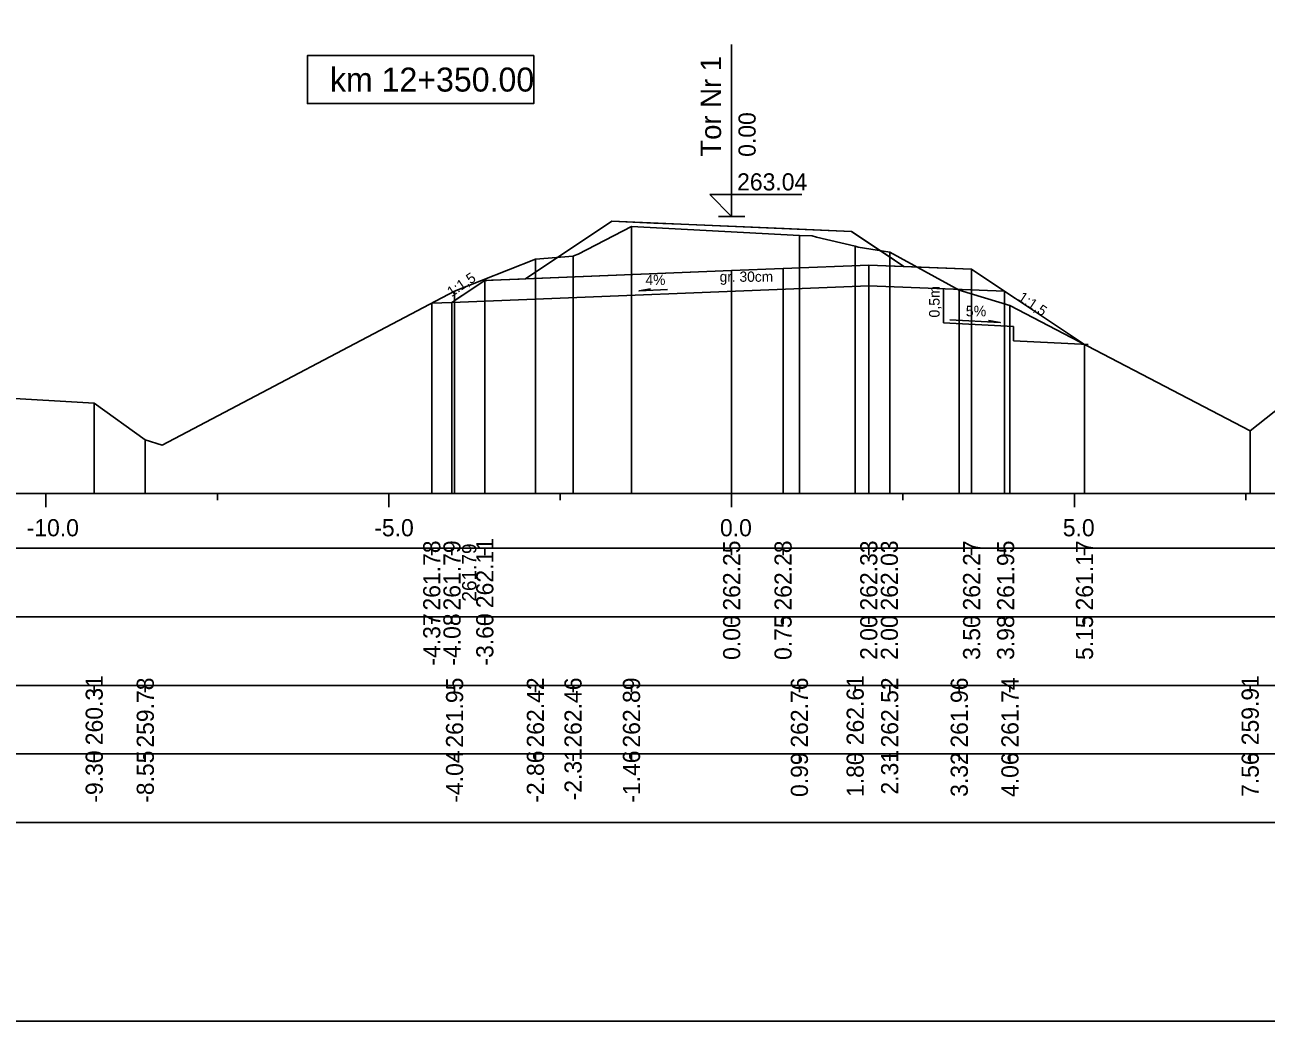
# Model space of a CAD drawing. Extents: x 6516023 to 6560129, y 5513077 to 5529206.
# Drawn here: x 6516998.1 to 6517016.21, y 5513396.29 to 5513410.82 of the extents above; entities that cross this region are included whole.
import ezdxf

# ---------------------------------------------------------------- set-up
doc = ezdxf.new("R2010")
doc.units = 0
for name, color, linetype in [('IR_default', 7, 'Continuous'), ('TOR_PRZEK_P-komponent', 7, 'Continuous'), ('TOR_PRZEK_P-opisy', 7, 'Continuous'), ('TOR_PRZEK_P-schodkowanie+wymiana', 7, 'Continuous'), ('TOR_PRZEK_P-tabelka istniejace', 7, 'Continuous'), ('TOR_PRZEK_P-tabelka projektowane', 7, 'Continuous'), ('TOR_PRZEK_P-teren istniejacy', 7, 'Continuous'), ('TOR_PRZEK_P-tory projektowane', 7, 'Continuous'), ('TOR_PRZEK_P-uklad odniesienia', 7, 'Continuous'), ('TOR_PRZEK_P-warstwa ochronna I', 7, 'Continuous'), ('TOR_PRZEK_P-warstwa ochronna II', 7, 'Continuous'), ('TOR_PS_T-skarpy projektowane', 7, 'Continuous'), ('TOR_RAMKI-ramka+tabelka 1', 7, 'Continuous')]:
    doc.layers.add(name, color=color, linetype=linetype)

msp = doc.modelspace()

# ---------------------------------------------------------------- linework, layer by layer
at = {"layer": 'IR_default'}
msp.add_lwpolyline([(6517004.37, 5513406.801), (6517004.482, 5513406.876), (6517004.811, 5513407.095), (6517004.839, 5513407.096), (6517004.911, 5513407.099), (6517005.312, 5513407.115), (6517005.403, 5513407.119), (6517006.096, 5513407.581), (6517006.663, 5513407.959), (6517007.278, 5513407.933), (6517007.671, 5513407.916), (6517009.179, 5513407.851), (6517010.16, 5513407.808), (6517010.663, 5513407.473), (6517010.924, 5513407.299), (6517011.55, 5513407.274), (6517011.911, 5513407.259), (6517012.163, 5513407.091), (6517012.549, 5513406.834), (6517012.988, 5513406.541), (6517013.557, 5513406.162)], dxfattribs=at)
at = {"layer": 'TOR_PRZEK_P-komponent'}
msp.add_lwpolyline([(6517006.663, 5513407.959), (6517007.675, 5513407.916), (6517010.16, 5513407.808), (6517010.924, 5513407.299), (6517010.411, 5513407.319), (6517009.161, 5513407.269), (6517008.411, 5513407.239), (6517005.403, 5513407.119)], close=True, dxfattribs=at)
at = {"layer": 'TOR_PRZEK_P-opisy'}
msp.add_lwpolyline([(6517007.478, 5513406.963), (6517007.06, 5513406.944), (6517007.228, 5513406.972)], dxfattribs=at)
at = {"layer": 'TOR_PRZEK_P-schodkowanie+wymiana'}
for p, q in [((6517011.5, 5513406.976), (6517011.5, 5513406.476)), ((6517011.5, 5513406.476), (6517012.523, 5513406.424)), ((6517012.523, 5513406.424), (6517012.523, 5513406.214)), ((6517012.523, 5513406.214), (6517013.613, 5513406.159))]:
    msp.add_line(p, q, dxfattribs=at)
at = {"layer": 'TOR_PRZEK_P-tabelka istniejace'}
for p, q in [((6516999.114, 5513401.088), (6516999.114, 5513401.188)), ((6516999.859, 5513401.088), (6516999.859, 5513401.188)), ((6517004.37, 5513401.088), (6517004.37, 5513401.188)), ((6517005.549, 5513401.088), (6517005.549, 5513401.188)), ((6517006.098, 5513401.088), (6517006.098, 5513401.188)), ((6517006.95, 5513401.088), (6517006.95, 5513401.188)), ((6517009.399, 5513401.088), (6517009.399, 5513401.188)), ((6517010.213, 5513401.088), (6517010.213, 5513401.188)), ((6517010.716, 5513401.088), (6517010.716, 5513401.188)), ((6517011.731, 5513401.088), (6517011.731, 5513401.188)), ((6517012.47, 5513401.088), (6517012.47, 5513401.188)), ((6517015.974, 5513401.088), (6517015.974, 5513401.188)), ((6516979.61, 5513400.188), (6517033.41, 5513400.188)), ((6516999.114, 5513400.088), (6516999.114, 5513400.188)), ((6516999.859, 5513400.088), (6516999.859, 5513400.188)), ((6517004.37, 5513400.088), (6517004.37, 5513400.188)), ((6517005.549, 5513400.088), (6517005.549, 5513400.188)), ((6517006.098, 5513400.088), (6517006.098, 5513400.188)), ((6517006.95, 5513400.088), (6517006.95, 5513400.188)), ((6517009.399, 5513400.088), (6517009.399, 5513400.188)), ((6517010.213, 5513400.088), (6517010.213, 5513400.188)), ((6517010.716, 5513400.088), (6517010.716, 5513400.188)), ((6517011.731, 5513400.088), (6517011.731, 5513400.188)), ((6517012.47, 5513400.088), (6517012.47, 5513400.188)), ((6517015.974, 5513400.088), (6517015.974, 5513400.188))]:
    msp.add_line(p, q, dxfattribs=at)
for points in [[(6517006.95, 5513407.881), (6517006.95, 5513404.188), (6517006.95, 5513404.058), (6517006.95, 5513403.988)], [(6517009.399, 5513407.749), (6517009.399, 5513404.188), (6517009.399, 5513404.058), (6517009.399, 5513403.988)], [(6517010.213, 5513407.597), (6517010.213, 5513404.188), (6517010.213, 5513404.058), (6517010.213, 5513403.988)], [(6517005.549, 5513407.405), (6517005.549, 5513404.188), (6517005.549, 5513404.058), (6517005.549, 5513403.988)], [(6517006.098, 5513407.452), (6517006.098, 5513404.188), (6517006.098, 5513404.058), (6517006.098, 5513403.988)], [(6517010.716, 5513407.51), (6517010.716, 5513404.188), (6517010.716, 5513404.058), (6517010.716, 5513403.988)], [(6517004.37, 5513406.94), (6517004.37, 5513404.188), (6517004.37, 5513404.058), (6517004.37, 5513403.988)], [(6517011.731, 5513406.952), (6517011.731, 5513404.188), (6517011.731, 5513404.058), (6517011.731, 5513403.988)], [(6517012.47, 5513406.729), (6517012.47, 5513404.188), (6517012.47, 5513404.058), (6517012.47, 5513403.988)], [(6516999.114, 5513405.303), (6516999.114, 5513404.188), (6516999.114, 5513404.058), (6516999.114, 5513403.988)], [(6517015.974, 5513404.902), (6517015.974, 5513404.188), (6517015.974, 5513404.058), (6517015.974, 5513403.988)], [(6516999.859, 5513404.77), (6516999.859, 5513404.188), (6516999.859, 5513404.058), (6516999.859, 5513403.988)]]:
    msp.add_lwpolyline(points, dxfattribs=at)
msp.add_lwpolyline([(6516979.61, 5513401.188), (6516979.61, 5513399.188), (6517033.41, 5513399.188), (6517033.41, 5513401.188)], close=True, dxfattribs=at)
at = {"layer": 'TOR_PRZEK_P-tabelka projektowane'}
for p, q in [((6517004.037, 5513403.088), (6517004.037, 5513403.188)), ((6517004.332, 5513403.088), (6517004.332, 5513403.188)), ((6517004.332, 5513403.088), (6517004.332, 5513403.188)), ((6517004.811, 5513403.088), (6517004.811, 5513403.188)), ((6517008.411, 5513403.088), (6517008.411, 5513403.188)), ((6517009.161, 5513403.088), (6517009.161, 5513403.188)), ((6517010.411, 5513403.088), (6517010.411, 5513403.188)), ((6517010.411, 5513403.088), (6517010.411, 5513403.188)), ((6517011.911, 5513403.088), (6517011.911, 5513403.188)), ((6517012.39, 5513403.088), (6517012.39, 5513403.188)), ((6517013.557, 5513403.088), (6517013.557, 5513403.188)), ((6516979.61, 5513402.188), (6517033.41, 5513402.188)), ((6517004.037, 5513402.088), (6517004.037, 5513402.188)), ((6517004.332, 5513402.088), (6517004.332, 5513402.188)), ((6517004.332, 5513402.088), (6517004.332, 5513402.188)), ((6517004.811, 5513402.088), (6517004.811, 5513402.188)), ((6517008.411, 5513402.088), (6517008.411, 5513402.188)), ((6517009.161, 5513402.088), (6517009.161, 5513402.188)), ((6517010.411, 5513402.088), (6517010.411, 5513402.188)), ((6517010.411, 5513402.088), (6517010.411, 5513402.188)), ((6517011.911, 5513402.088), (6517011.911, 5513402.188)), ((6517012.39, 5513402.088), (6517012.39, 5513402.188)), ((6517013.557, 5513402.088), (6517013.557, 5513402.188))]:
    msp.add_line(p, q, dxfattribs=at)
for points in [[(6517008.411, 5513407.239), (6517008.411, 5513404.188), (6517008.411, 5513404.058), (6517008.411, 5513403.988)], [(6517009.161, 5513407.269), (6517009.161, 5513404.188), (6517009.161, 5513404.058), (6517009.161, 5513403.988)], [(6517010.411, 5513407.319), (6517010.411, 5513404.188), (6517010.411, 5513404.058), (6517010.411, 5513403.988)], [(6517011.911, 5513407.259), (6517011.911, 5513404.188), (6517011.911, 5513404.058), (6517011.911, 5513403.988)], [(6517004.811, 5513407.095), (6517004.811, 5513404.188), (6517004.811, 5513404.058), (6517004.811, 5513403.988)], [(6517010.411, 5513407.019), (6517010.411, 5513404.188), (6517010.411, 5513404.058), (6517010.411, 5513403.988)], [(6517012.39, 5513406.94), (6517012.39, 5513404.188), (6517012.39, 5513404.058), (6517012.39, 5513403.988)], [(6517004.037, 5513406.764), (6517004.037, 5513404.188), (6517004.037, 5513404.058), (6517004.037, 5513403.988)], [(6517004.332, 5513406.776), (6517004.332, 5513404.188), (6517004.332, 5513404.058), (6517004.332, 5513403.988)], [(6517004.332, 5513406.776), (6517004.332, 5513404.188), (6517004.332, 5513404.058), (6517004.332, 5513403.988)], [(6517013.557, 5513406.162), (6517013.557, 5513404.188), (6517013.557, 5513404.058), (6517013.557, 5513403.988)]]:
    msp.add_lwpolyline(points, dxfattribs=at)
msp.add_lwpolyline([(6516979.61, 5513403.188), (6516979.61, 5513401.188), (6517033.41, 5513401.188), (6517033.41, 5513403.188)], close=True, dxfattribs=at)
at = {"layer": 'TOR_PRZEK_P-teren istniejacy'}
msp.add_lwpolyline([(6516996.205, 5513405.475), (6516999.114, 5513405.303), (6516999.859, 5513404.77), (6517000.107, 5513404.693), (6517004.37, 5513406.94), (6517005.549, 5513407.405), (6517006.098, 5513407.452), (6517006.119, 5513407.461), (6517006.175, 5513407.477), (6517006.95, 5513407.881), (6517009.399, 5513407.749), (6517009.585, 5513407.745), (6517009.648, 5513407.729), (6517010.213, 5513407.597), (6517010.257, 5513407.579), (6517010.716, 5513407.51), (6517011.731, 5513406.952), (6517012.47, 5513406.729), (6517015.974, 5513404.902), (6517016.441, 5513405.269)], dxfattribs=at)
at = {"layer": 'TOR_PRZEK_P-tory projektowane'}
for p, q in [((6517008.411, 5513408.907), (6517008.411, 5513410.539)), ((6517008.411, 5513408.907), (6517008.411, 5513408.029)), ((6517008.411, 5513408.029), (6517008.092, 5513408.348)), ((6517008.092, 5513408.348), (6517009.436, 5513408.348)), ((6517008.219, 5513408.029), (6517008.603, 5513408.029))]:
    msp.add_line(p, q, dxfattribs=at)
at = {"layer": 'TOR_PRZEK_P-uklad odniesienia'}
for p, q in [((6516983.41, 5513403.988), (6517033.41, 5513403.988)), ((6516998.41, 5513403.788), (6516998.41, 5513403.988)), ((6517000.91, 5513403.888), (6517000.91, 5513403.988)), ((6517003.41, 5513403.788), (6517003.41, 5513403.988)), ((6517005.91, 5513403.888), (6517005.91, 5513403.988)), ((6517008.41, 5513403.788), (6517008.41, 5513403.988)), ((6517010.91, 5513403.888), (6517010.91, 5513403.988)), ((6517013.41, 5513403.788), (6517013.41, 5513403.988)), ((6517015.91, 5513403.888), (6517015.91, 5513403.988))]:
    msp.add_line(p, q, dxfattribs=at)
msp.add_lwpolyline([(6517005.524, 5513410.376), (6517002.224, 5513410.376), (6517002.224, 5513409.676), (6517005.524, 5513409.676)], close=True, dxfattribs=at)
at = {"layer": 'TOR_PRZEK_P-warstwa ochronna I'}
msp.add_lwpolyline([(6517004.332, 5513406.776), (6517010.411, 5513407.019), (6517012.39, 5513406.94)], dxfattribs=at)
at = {"layer": 'TOR_PRZEK_P-warstwa ochronna II'}
msp.add_lwpolyline([(6517004.037, 5513406.764), (6517004.332, 5513406.776), (6517004.811, 5513407.095), (6517008.411, 5513407.239), (6517009.161, 5513407.269), (6517010.411, 5513407.319), (6517011.911, 5513407.259), (6517013.557, 5513406.162)], dxfattribs=at)
at = {"layer": 'TOR_PS_T-skarpy projektowane'}
msp.add_lwpolyline([(6517011.594, 5513406.52), (6517012.329, 5513406.48), (6517012.156, 5513406.511)], dxfattribs=at)
at = {"layer": 'TOR_RAMKI-ramka+tabelka 1'}
msp.add_lwpolyline([(6516805.96, 5513424.789), (6517053.46, 5513424.789), (6517053.46, 5513396.289), (6516805.96, 5513396.289)], close=True, dxfattribs=at)

# ---------------------------------------------------------------- texts
at = {"layer": 'TOR_PRZEK_P-opisy'}
for s, rotation, p in [('1:1,5', 34.0701, (6517004.325, 5513406.849)), ('4%', 0.1515, (6517007.155, 5513407.028)), ('1:1,5', 325.9299, (6517012.576, 5513406.817))]:
    msp.add_text(s, height=0.15, rotation=rotation, dxfattribs=at).set_placement(p)
at = {"layer": 'TOR_PRZEK_P-schodkowanie+wymiana'}
msp.add_text('0,5m', height=0.1545, rotation=90, dxfattribs=at).set_placement((6517011.445, 5513406.554))
at = {"layer": 'TOR_PRZEK_P-tabelka istniejace'}
for s, p in [('260.31', (6516999.239, 5513400.315)), ('259.78', (6516999.984, 5513400.28)), ('261.95', (6517004.495, 5513400.279)), ('262.42', (6517005.674, 5513400.282)), ('262.46', (6517006.223, 5513400.28)), ('262.89', (6517007.075, 5513400.281)), ('262.76', (6517009.524, 5513400.28)), ('262.61', (6517010.338, 5513400.315)), ('262.52', (6517010.841, 5513400.282)), ('261.96', (6517011.856, 5513400.28)), ('261.74', (6517012.595, 5513400.281)), ('259.91', (6517016.099, 5513400.315)), ('-9.30', (6516999.239, 5513399.477)), ('-8.55', (6516999.984, 5513399.475)), ('-4.04', (6517004.495, 5513399.477)), ('-2.86', (6517005.674, 5513399.476)), ('-2.31', (6517006.223, 5513399.511)), ('-1.46', (6517007.075, 5513399.476)), ('0.99', (6517009.524, 5513399.56)), ('1.80', (6517010.338, 5513399.56)), ('2.31', (6517010.841, 5513399.595)), ('3.32', (6517011.856, 5513399.562)), ('4.06', (6517012.595, 5513399.56)), ('7.56', (6517016.099, 5513399.56))]:
    msp.add_text(s, height=0.25, rotation=90, dxfattribs=at).set_placement(p)
at = {"layer": 'TOR_PRZEK_P-tabelka projektowane'}
for s, height, p in [('261.78', 0.25, (6517004.162, 5513402.28)), ('261.79', 0.25, (6517004.457, 5513402.281)), ('261.79', 0.2074, (6517004.687, 5513402.41)), ('262.11', 0.25, (6517004.936, 5513402.315)), ('262.25', 0.25, (6517008.536, 5513402.279)), ('262.28', 0.25, (6517009.286, 5513402.28)), ('262.33', 0.25, (6517010.536, 5513402.28)), ('262.03', 0.25, (6517010.836, 5513402.28)), ('262.27', 0.25, (6517012.036, 5513402.281)), ('261.95', 0.25, (6517012.532, 5513402.279)), ('261.17', 0.25, (6517013.682, 5513402.281)), ('-4.37', 0.25, (6517004.162, 5513401.477)), ('-4.08', 0.25, (6517004.457, 5513401.476)), ('-3.60', 0.25, (6517004.936, 5513401.477)), ('0.00', 0.25, (6517008.536, 5513401.56)), ('0.75', 0.25, (6517009.286, 5513401.559)), ('2.00', 0.25, (6517010.536, 5513401.56)), ('2.00', 0.25, (6517010.836, 5513401.56)), ('3.50', 0.25, (6517012.036, 5513401.56)), ('3.98', 0.25, (6517012.532, 5513401.56)), ('5.15', 0.25, (6517013.682, 5513401.559))]:
    msp.add_text(s, height=height, rotation=90, dxfattribs=at).set_placement(p)
at = {"layer": 'TOR_PRZEK_P-tory projektowane'}
for s, height, p in [('Tor Nr 1', 0.3, (6517008.257, 5513408.901)), ('0.00', 0.25, (6517008.761, 5513408.899))]:
    msp.add_text(s, height=height, rotation=90, dxfattribs=at).set_placement(p)
msp.add_text('263.04', height=0.25, dxfattribs=at).set_placement((6517008.491, 5513408.409))
at = {"layer": 'TOR_PRZEK_P-uklad odniesienia'}
for s, height, p in [('km 12+350.00', 0.35, (6517002.552, 5513409.851)), ('-10.0', 0.25, (6516998.129, 5513403.363)), ('-5.0', 0.25, (6517003.199, 5513403.363)), ('0.0', 0.25, (6517008.241, 5513403.363)), ('5.0', 0.25, (6517013.241, 5513403.363))]:
    msp.add_text(s, height=height, dxfattribs=at).set_placement(p)
at = {"layer": 'TOR_PRZEK_P-warstwa ochronna I'}
msp.add_text('gr. 30cm', height=0.15, dxfattribs=at).set_placement((6517008.236, 5513407.076))
at = {"layer": 'TOR_PS_T-skarpy projektowane'}
msp.add_text('5%', height=0.1545, dxfattribs=at).set_placement((6517011.826, 5513406.572))

doc.saveas('drawing.dxf')
